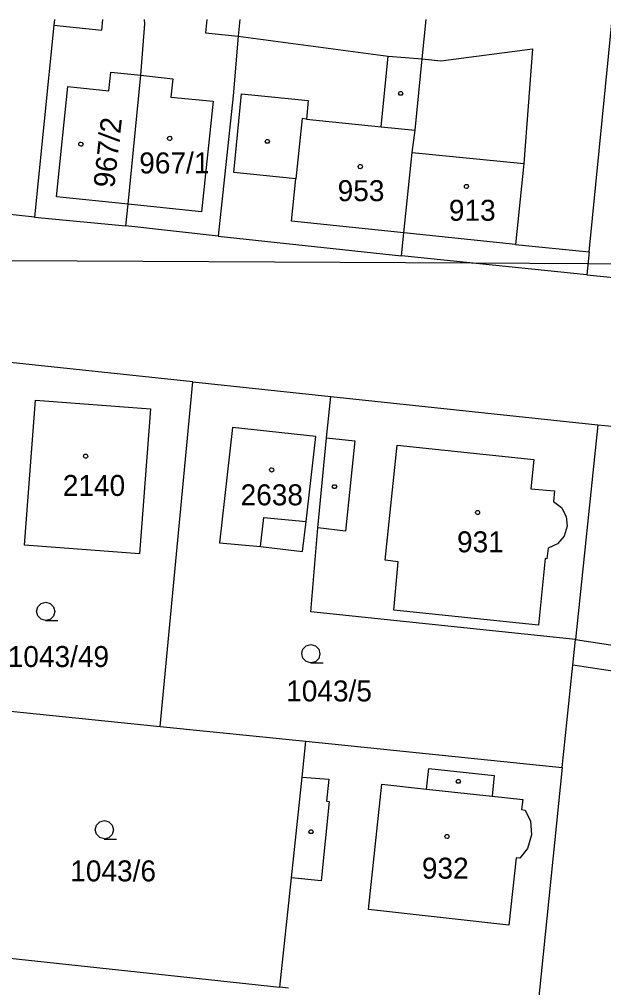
# Model space of a CAD drawing. Extents: x -777309 to -774195, y -1144706 to -1143600.
# Drawn here: x -775220.4 to -775173, y -1144278.5 to -1144200 of the extents above; entities that cross this region are included whole.
import ezdxf

# ---------------------------------------------------------------- set-up
doc = ezdxf.new("R2010")
doc.units = 0
for name, color, linetype in [('1', 7, 'Continuous'), ('11', 7, 'Continuous'), ('12', 7, 'Continuous'), ('13', 7, 'Continuous'), ('2', 7, 'Continuous'), ('3', 7, 'Continuous'), ('4', 7, 'Continuous'), ('5', 7, 'Continuous')]:
    doc.layers.add(name, color=color, linetype=linetype)

msp = doc.modelspace()

# ---------------------------------------------------------------- linework, layer by layer
at = {"layer": '1'}
for p, q in [((-775217.541, -1144200), (-775217.59, -1144200.48)), ((-775210.23, -1144200.35), (-775210.241, -1144200)), ((-775202.52, -1144200), (-775202.65, -1144201.35)), ((-775187.74, -1144203.21), (-775187.414, -1144200)), ((-775174.2, -1144218.86), (-775172.324, -1144200)), ((-775217.59, -1144200.48), (-775219.18, -1144216.03)), ((-775210.54, -1144204.52), (-775210.23, -1144200.35)), ((-775202.65, -1144201.35), (-775203.07, -1144206.21)), ((-775202.65, -1144201.35), (-775190.48, -1144202.99)), ((-775186.23, -1144203.36), (-775178.78, -1144202.39)), ((-775178.78, -1144202.39), (-775179.48, -1144211.68)), ((-775190.48, -1144202.99), (-775187.74, -1144203.21)), ((-775188.31, -1144208.98), (-775187.74, -1144203.21)), ((-775187.74, -1144203.21), (-775186.23, -1144203.36)), ((-775211.57, -1144214.99), (-775210.54, -1144204.52)), ((-775203.07, -1144206.21), (-775204.28, -1144217.58)), ((-775188.55, -1144210.8), (-775188.31, -1144208.98)), ((-775189.21, -1144217.32), (-775188.55, -1144210.8)), ((-775179.48, -1144211.68), (-775180.16, -1144218.25)), ((-775211.76, -1144216.74), (-775211.57, -1144214.99)), ((-775219.18, -1144216.03), (-775227.72, -1144215.11)), ((-775219.18, -1144216.03), (-775211.76, -1144216.74)), ((-775204.28, -1144217.58), (-775211.76, -1144216.74)), ((-775189.4, -1144219.16), (-775189.21, -1144217.32)), ((-775204.28, -1144217.58), (-775189.4, -1144219.16)), ((-775180.16, -1144218.25), (-775174.2, -1144218.86)), ((-775174.2, -1144218.86), (-775174.38, -1144220.71)), ((-775174.38, -1144220.71), (-775189.4, -1144219.16)), ((-775174.38, -1144220.71), (-775171.4, -1144221.01)), ((-775206.34, -1144229.39), (-775223.36, -1144227.59)), ((-775208.99, -1144257.32), (-775206.34, -1144229.39)), ((-775206.34, -1144229.39), (-775195.14, -1144230.58)), ((-775195.48, -1144233.94), (-775195.14, -1144230.58)), ((-775195.14, -1144230.58), (-775173.49, -1144232.87)), ((-775219.98, -1144242.63), (-775219.08, -1144230.87)), ((-775219.08, -1144230.87), (-775209.76, -1144231.58)), ((-775209.76, -1144231.58), (-775210.66, -1144243.34)), ((-775203.11, -1144233.08), (-775204.16, -1144242.43)), ((-775196.34, -1144233.82), (-775203.11, -1144233.08)), ((-775173.49, -1144232.87), (-775175.3, -1144250.27)), ((-775173.49, -1144232.87), (-775161.61, -1144234.03)), ((-775197.13, -1144240.7), (-775196.34, -1144233.82)), ((-775196.2, -1144241.22), (-775195.48, -1144233.94)), ((-775197.43, -1144243.15), (-775197.13, -1144240.7)), ((-775196.75, -1144248.04), (-775196.2, -1144241.22)), ((-775204.16, -1144242.43), (-775200.84, -1144242.75)), ((-775210.66, -1144243.34), (-775219.98, -1144242.63)), ((-775200.84, -1144242.75), (-775197.43, -1144243.15)), ((-775175.3, -1144250.27), (-775196.75, -1144248.04)), ((-775176.38, -1144260.66), (-775175.3, -1144250.27)), ((-775225.81, -1144255.6), (-775208.99, -1144257.32)), ((-775208.99, -1144257.32), (-775197.16, -1144258.53)), ((-775197.47, -1144261.44), (-775197.16, -1144258.53)), ((-775197.16, -1144258.53), (-775176.38, -1144260.66)), ((-775176.38, -1144260.66), (-775178.41, -1144280.62)), ((-775198.33, -1144269.61), (-775197.47, -1144261.44)), ((-775199.27, -1144278.47), (-775198.33, -1144269.61)), ((-775227.98, -1144275.38), (-775199.27, -1144278.47)), ((-775198.56, -1144278.54), (-775199.27, -1144278.47))]:
    msp.add_line(p, q, dxfattribs=at)
at = {"layer": '11'}
msp.add_lwpolyline([(-775341.845, -1144200), (-775341.08, -1144200.32), (-775340.63, -1144200.5), (-775335.19, -1144201.82), (-775294.73, -1144211.65), (-775226.38, -1144219.52), (-775183.73, -1144219.74), (-775174.29, -1144219.8), (-775164.75, -1144219.85), (-775159.38, -1144220.13), (-775077.05, -1144224.44), (-775054.9, -1144224.53)], dxfattribs=at)
at = {"layer": '12'}
for p, q in [((-775213.13, -1144205.79), (-775212.98, -1144204.27)), ((-775212.98, -1144204.27), (-775210.54, -1144204.52)), ((-775211.57, -1144214.99), (-775210.54, -1144204.52)), ((-775211.57, -1144214.99), (-775210.54, -1144204.52)), ((-775210.54, -1144204.52), (-775207.96, -1144204.81)), ((-775207.96, -1144204.81), (-775208.11, -1144206.3)), ((-775217.39, -1144214.39), (-775216.46, -1144205.45)), ((-775216.46, -1144205.45), (-775213.13, -1144205.79)), ((-775208.11, -1144206.3), (-775204.69, -1144206.64)), ((-775204.69, -1144206.64), (-775205.63, -1144215.61)), ((-775197.46, -1144208.05), (-775197.97, -1144212.94)), ((-775197.12, -1144208.08), (-775197.46, -1144208.05)), ((-775197.12, -1144208.08), (-775191.06, -1144208.7)), ((-775191.06, -1144208.7), (-775188.31, -1144208.98)), ((-775188.55, -1144210.8), (-775188.31, -1144208.98)), ((-775189.21, -1144217.32), (-775188.55, -1144210.8)), ((-775189.21, -1144217.32), (-775188.55, -1144210.8)), ((-775188.55, -1144210.8), (-775179.48, -1144211.68)), ((-775179.48, -1144211.68), (-775180.16, -1144218.25)), ((-775198.33, -1144216.37), (-775197.97, -1144212.94)), ((-775211.57, -1144214.99), (-775217.39, -1144214.39)), ((-775205.63, -1144215.61), (-775211.57, -1144214.99)), ((-775189.21, -1144217.32), (-775198.33, -1144216.37)), ((-775180.16, -1144218.25), (-775189.21, -1144217.32)), ((-775219.98, -1144242.63), (-775219.08, -1144230.87)), ((-775219.08, -1144230.87), (-775209.76, -1144231.58)), ((-775209.76, -1144231.58), (-775210.66, -1144243.34)), ((-775203.11, -1144233.08), (-775204.16, -1144242.43)), ((-775196.34, -1144233.82), (-775203.11, -1144233.08)), ((-775197.13, -1144240.7), (-775196.34, -1144233.82)), ((-775190.74, -1144243.86), (-775189.77, -1144234.52)), ((-775189.77, -1144234.52), (-775178.68, -1144235.68)), ((-775178.68, -1144235.68), (-775178.93, -1144238.05)), ((-775178.93, -1144238.05), (-775177, -1144238.22)), ((-775177, -1144238.22), (-775177.08, -1144239.09)), ((-775177.08, -1144239.09), (-775176.42, -1144239.58)), ((-775176.42, -1144239.58), (-775176.05, -1144240.3)), ((-775200.84, -1144242.75), (-775200.58, -1144240.4)), ((-775200.58, -1144240.4), (-775197.13, -1144240.7)), ((-775176.05, -1144240.3), (-775175.97, -1144241.09)), ((-775175.97, -1144241.09), (-775176.22, -1144241.89)), ((-775204.16, -1144242.43), (-775200.84, -1144242.75)), ((-775176.76, -1144242.51), (-775177.51, -1144242.87)), ((-775176.22, -1144241.89), (-775176.76, -1144242.51)), ((-775210.66, -1144243.34), (-775219.98, -1144242.63)), ((-775177.51, -1144242.87), (-775177.61, -1144243.73)), ((-775189.69, -1144243.97), (-775190.74, -1144243.86)), ((-775190.04, -1144247.9), (-775189.69, -1144243.97)), ((-775177.75, -1144243.72), (-775178.31, -1144249.11)), ((-775177.61, -1144243.73), (-775177.75, -1144243.72)), ((-775178.31, -1144249.11), (-775190.04, -1144247.9)), ((-775192.07, -1144272.16), (-775191.01, -1144262.02)), ((-775191.01, -1144262.02), (-775187.37, -1144262.41)), ((-775187.37, -1144262.41), (-775182.06, -1144262.98)), ((-775182.06, -1144262.98), (-775179.58, -1144263.25)), ((-775179.58, -1144263.25), (-775179.68, -1144264.07)), ((-775179.68, -1144264.07), (-775179.38, -1144264.11)), ((-775179.38, -1144264.11), (-775178.95, -1144265)), ((-775178.95, -1144265), (-775178.86, -1144266.12)), ((-775178.86, -1144266.12), (-775179.2, -1144267.22)), ((-775179.2, -1144267.22), (-775179.81, -1144268.01)), ((-775180.11, -1144267.98), (-775180.71, -1144273.43)), ((-775179.81, -1144268.01), (-775180.11, -1144267.98)), ((-775180.71, -1144273.43), (-775192.07, -1144272.16))]:
    msp.add_line(p, q, dxfattribs=at)
at = {"layer": '13'}
for p, q in [((-775175.52, -1144252.35), (-775175.3, -1144250.27)), ((-775175.3, -1144250.27), (-775164.59, -1144251.94)), ((-775164.92, -1144254.01), (-775175.52, -1144252.35))]:
    msp.add_line(p, q, dxfattribs=at)
at = {"layer": '3'}
for points in [[(-775218.25, -1144248.73), (-775218.63, -1144248.63), (-775218.9, -1144248.36), (-775219, -1144247.99), (-775218.9, -1144247.62), (-775218.63, -1144247.35), (-775218.26, -1144247.25), (-775217.89, -1144247.35), (-775217.62, -1144247.62), (-775217.52, -1144248), (-775217.62, -1144248.38), (-775217.89, -1144248.65), (-775218.27, -1144248.75), (-775217.27, -1144248.75)], [(-775196.75, -1144252.16), (-775197.13, -1144252.06), (-775197.4, -1144251.79), (-775197.5, -1144251.42), (-775197.4, -1144251.05), (-775197.13, -1144250.78), (-775196.76, -1144250.68), (-775196.39, -1144250.78), (-775196.12, -1144251.05), (-775196.02, -1144251.43), (-775196.12, -1144251.81), (-775196.39, -1144252.08), (-775196.77, -1144252.18), (-775195.77, -1144252.18)], [(-775213.49, -1144266.44), (-775213.87, -1144266.34), (-775214.14, -1144266.07), (-775214.24, -1144265.7), (-775214.14, -1144265.33), (-775213.87, -1144265.06), (-775213.5, -1144264.96), (-775213.13, -1144265.06), (-775212.86, -1144265.33), (-775212.76, -1144265.71), (-775212.86, -1144266.09), (-775213.13, -1144266.36), (-775213.51, -1144266.46), (-775212.51, -1144266.46)]]:
    msp.add_lwpolyline(points, dxfattribs=at)
at = {"layer": '4'}
for p, q in [((-775213.72, -1144200.87), (-775213.631, -1144200)), ((-775205.201, -1144200), (-775205.31, -1144201.1)), ((-775217.59, -1144200.48), (-775213.72, -1144200.87)), ((-775205.31, -1144201.1), (-775202.65, -1144201.35)), ((-775191.06, -1144208.7), (-775190.48, -1144202.99)), ((-775213.13, -1144205.79), (-775212.98, -1144204.27)), ((-775212.98, -1144204.27), (-775210.54, -1144204.52)), ((-775210.54, -1144204.52), (-775207.96, -1144204.81)), ((-775207.96, -1144204.81), (-775208.11, -1144206.3)), ((-775217.39, -1144214.39), (-775216.46, -1144205.45)), ((-775216.46, -1144205.45), (-775213.13, -1144205.79)), ((-775208.11, -1144206.3), (-775204.69, -1144206.64)), ((-775203.01, -1144212.41), (-775202.38, -1144206.05)), ((-775202.38, -1144206.05), (-775196.97, -1144206.58)), ((-775204.69, -1144206.64), (-775205.63, -1144215.61)), ((-775196.97, -1144206.58), (-775197.12, -1144208.08)), ((-775197.46, -1144208.05), (-775197.97, -1144212.94)), ((-775197.12, -1144208.08), (-775197.46, -1144208.05)), ((-775197.12, -1144208.08), (-775191.06, -1144208.7)), ((-775191.06, -1144208.7), (-775188.31, -1144208.98)), ((-775188.55, -1144210.8), (-775179.48, -1144211.68)), ((-775197.97, -1144212.94), (-775203.01, -1144212.41)), ((-775198.33, -1144216.37), (-775197.97, -1144212.94)), ((-775211.57, -1144214.99), (-775217.39, -1144214.39)), ((-775205.63, -1144215.61), (-775211.57, -1144214.99)), ((-775189.21, -1144217.32), (-775198.33, -1144216.37)), ((-775180.16, -1144218.25), (-775189.21, -1144217.32)), ((-775195.48, -1144233.94), (-775193.2, -1144234.17)), ((-775193.2, -1144234.17), (-775193.94, -1144241.5)), ((-775190.74, -1144243.86), (-775189.77, -1144234.52)), ((-775189.77, -1144234.52), (-775178.68, -1144235.68)), ((-775178.68, -1144235.68), (-775178.93, -1144238.05)), ((-775178.93, -1144238.05), (-775177, -1144238.22)), ((-775177, -1144238.22), (-775177.08, -1144239.09)), ((-775177.08, -1144239.09), (-775176.42, -1144239.58)), ((-775176.42, -1144239.58), (-775176.05, -1144240.3)), ((-775200.84, -1144242.75), (-775200.58, -1144240.4)), ((-775200.58, -1144240.4), (-775197.13, -1144240.7)), ((-775176.05, -1144240.3), (-775175.97, -1144241.09)), ((-775193.94, -1144241.5), (-775196.2, -1144241.22)), ((-775175.97, -1144241.09), (-775176.22, -1144241.89)), ((-775176.76, -1144242.51), (-775177.51, -1144242.87)), ((-775176.22, -1144241.89), (-775176.76, -1144242.51)), ((-775177.51, -1144242.87), (-775177.61, -1144243.73)), ((-775189.69, -1144243.97), (-775190.74, -1144243.86)), ((-775190.04, -1144247.9), (-775189.69, -1144243.97)), ((-775177.75, -1144243.72), (-775178.31, -1144249.11)), ((-775177.61, -1144243.73), (-775177.75, -1144243.72)), ((-775178.31, -1144249.11), (-775190.04, -1144247.9)), ((-775187.37, -1144262.41), (-775187.19, -1144260.74)), ((-775187.19, -1144260.74), (-775181.88, -1144261.31)), ((-775181.88, -1144261.31), (-775182.06, -1144262.98)), ((-775197.47, -1144261.44), (-775195.31, -1144261.61)), ((-775195.31, -1144261.61), (-775195.48, -1144263.4)), ((-775192.07, -1144272.16), (-775191.01, -1144262.02)), ((-775191.01, -1144262.02), (-775187.37, -1144262.41)), ((-775187.37, -1144262.41), (-775182.06, -1144262.98)), ((-775195.28, -1144263.42), (-775195.91, -1144269.85)), ((-775195.48, -1144263.4), (-775195.28, -1144263.42)), ((-775182.06, -1144262.98), (-775179.58, -1144263.25)), ((-775179.58, -1144263.25), (-775179.68, -1144264.07)), ((-775179.68, -1144264.07), (-775179.38, -1144264.11)), ((-775179.38, -1144264.11), (-775178.95, -1144265)), ((-775178.95, -1144265), (-775178.86, -1144266.12)), ((-775178.86, -1144266.12), (-775179.2, -1144267.22)), ((-775179.2, -1144267.22), (-775179.81, -1144268.01)), ((-775180.11, -1144267.98), (-775180.71, -1144273.43)), ((-775179.81, -1144268.01), (-775180.11, -1144267.98)), ((-775195.91, -1144269.85), (-775198.33, -1144269.61)), ((-775180.71, -1144273.43), (-775192.07, -1144272.16))]:
    msp.add_line(p, q, dxfattribs=at)
at = {"layer": '5'}
for points in [[(-775189.38, -1144205.85), (-775189.29, -1144206), (-775189.38, -1144206.15), (-775189.56, -1144206.15), (-775189.65, -1144206), (-775189.56, -1144205.85)], [(-775208.2, -1144209.48), (-775208.1, -1144209.5), (-775208.05, -1144209.59), (-775208.03, -1144209.65), (-775208.05, -1144209.74), (-775208.13, -1144209.81), (-775208.2, -1144209.82), (-775208.29, -1144209.79), (-775208.35, -1144209.73), (-775208.37, -1144209.65), (-775208.35, -1144209.56), (-775208.27, -1144209.49)], [(-775215.41, -1144209.95), (-775215.31, -1144209.97), (-775215.26, -1144210.06), (-775215.24, -1144210.12), (-775215.26, -1144210.21), (-775215.34, -1144210.28), (-775215.41, -1144210.29), (-775215.5, -1144210.26), (-775215.56, -1144210.2), (-775215.58, -1144210.12), (-775215.56, -1144210.03), (-775215.48, -1144209.96)], [(-775200.2, -1144209.74), (-775200.11, -1144209.89), (-775200.2, -1144210.04), (-775200.38, -1144210.04), (-775200.47, -1144209.89), (-775200.38, -1144209.74)], [(-775192.74, -1144211.77), (-775192.64, -1144211.79), (-775192.59, -1144211.88), (-775192.57, -1144211.94), (-775192.59, -1144212.03), (-775192.67, -1144212.1), (-775192.74, -1144212.11), (-775192.83, -1144212.08), (-775192.89, -1144212.02), (-775192.91, -1144211.94), (-775192.89, -1144211.85), (-775192.81, -1144211.78)], [(-775184.14, -1144213.38), (-775184.04, -1144213.4), (-775183.99, -1144213.49), (-775183.97, -1144213.55), (-775183.99, -1144213.64), (-775184.07, -1144213.71), (-775184.14, -1144213.72), (-775184.23, -1144213.69), (-775184.29, -1144213.63), (-775184.31, -1144213.55), (-775184.29, -1144213.46), (-775184.21, -1144213.39)], [(-775215.02, -1144235.24), (-775214.92, -1144235.26), (-775214.87, -1144235.35), (-775214.85, -1144235.41), (-775214.87, -1144235.5), (-775214.95, -1144235.57), (-775215.02, -1144235.58), (-775215.11, -1144235.55), (-775215.17, -1144235.49), (-775215.19, -1144235.41), (-775215.17, -1144235.32), (-775215.09, -1144235.25)], [(-775199.94, -1144236.36), (-775199.84, -1144236.38), (-775199.79, -1144236.47), (-775199.77, -1144236.53), (-775199.79, -1144236.62), (-775199.87, -1144236.69), (-775199.94, -1144236.7), (-775200.03, -1144236.67), (-775200.09, -1144236.61), (-775200.11, -1144236.53), (-775200.09, -1144236.44), (-775200.01, -1144236.37)], [(-775194.75, -1144237.73), (-775194.66, -1144237.88), (-775194.75, -1144238.03), (-775194.93, -1144238.03), (-775195.02, -1144237.88), (-775194.93, -1144237.73)], [(-775183.24, -1144239.81), (-775183.14, -1144239.83), (-775183.09, -1144239.92), (-775183.07, -1144239.98), (-775183.09, -1144240.07), (-775183.17, -1144240.14), (-775183.24, -1144240.15), (-775183.33, -1144240.12), (-775183.39, -1144240.06), (-775183.41, -1144239.98), (-775183.39, -1144239.89), (-775183.31, -1144239.82)], [(-775184.71, -1144261.63), (-775184.62, -1144261.78), (-775184.71, -1144261.93), (-775184.89, -1144261.93), (-775184.98, -1144261.78), (-775184.89, -1144261.63)], [(-775196.66, -1144265.72), (-775196.57, -1144265.87), (-775196.66, -1144266.02), (-775196.84, -1144266.02), (-775196.93, -1144265.87), (-775196.84, -1144265.72)], [(-775185.71, -1144266.08), (-775185.61, -1144266.1), (-775185.56, -1144266.19), (-775185.54, -1144266.25), (-775185.56, -1144266.34), (-775185.64, -1144266.41), (-775185.71, -1144266.42), (-775185.8, -1144266.39), (-775185.86, -1144266.33), (-775185.88, -1144266.25), (-775185.86, -1144266.16), (-775185.78, -1144266.09)]]:
    msp.add_lwpolyline(points, close=True, dxfattribs=at)

# ---------------------------------------------------------------- texts
at = {"layer": '2'}
msp.add_text('967/2', height=1.7, rotation=83.59454, dxfattribs=at).set_placement((-775212.704, -1144213.714))
for s, p in [('967/1', (-775210.673, -1144212.49)), ('953', (-775194.583, -1144214.74)), ('913', (-775185.563, -1144216.33)), ('2140', (-775216.873, -1144238.64)), ('2638', (-775202.453, -1144239.4)), ('931', (-775184.903, -1144243.21)), ('1043/49', (-775221.337, -1144252.51)), ('1043/5', (-775198.757, -1144255.3)), ('1043/6', (-775216.267, -1144269.89)), ('932', (-775187.753, -1144269.67))]:
    msp.add_text(s, height=1.7, dxfattribs=at).set_placement(p)

doc.saveas('drawing.dxf')
